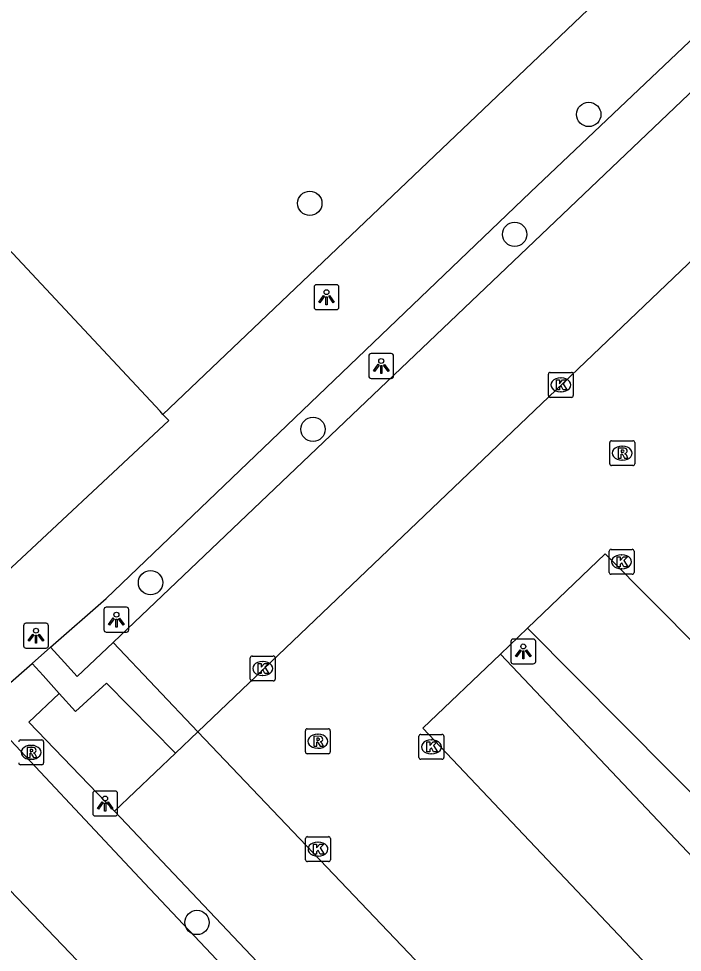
# Model space of a CAD drawing. Extents: x 162347 to 162868, y 381221 to 381813.
# Drawn here: x 162660.36 to 162687, y 381535.82 to 381573.33 of the extents above; entities that cross this region are included whole.
import ezdxf

# ---------------------------------------------------------------- set-up
doc = ezdxf.new("R2010")
doc.units = 0
for name, color, linetype in [('IMGEO_Boom', 7, 'Continuous'), ('IMGEO_Groenvoorziening', 7, 'Continuous'), ('IMGEO_Hek', 7, 'Continuous'), ('IMGEO_Kolk', 7, 'Continuous'), ('IMGEO_Lichtpunt', 7, 'Continuous'), ('IMGEO_Pand', 7, 'Continuous'), ('IMGEO_Parkeervlak_open', 7, 'Continuous'), ('IMGEO_Rijbaan_lokaal_open', 7, 'Continuous'), ('IMGEO_Rioolput', 7, 'Continuous'), ('IMGEO_Voetpad_open', 7, 'Continuous')]:
    doc.layers.add(name, color=color, linetype=linetype)

msp = doc.modelspace()

# ---------------------------------------------------------------- linework, layer by layer
at = {"layer": 'IMGEO_Boom'}
for centre in [(162683.244, 381569.48), (162672.047, 381565.911), (162680.27, 381564.663), (162672.176, 381556.831), (162665.654, 381550.672), (162667.518, 381537.019)]:
    msp.add_circle(centre, 0.489, dxfattribs=at)
at = {"layer": 'IMGEO_Groenvoorziening'}
msp.add_lwpolyline([(162664.205, 381541.489), (162660.774, 381545.067), (162661.988, 381546.218)], dxfattribs=at)
at = {"layer": 'IMGEO_Hek'}
msp.add_lwpolyline([(162684.056, 381574.498), (162666.149, 381557.432)], dxfattribs=at)
at = {"layer": 'IMGEO_Kolk'}
for p, q in [((162681.622, 381558.189), (162681.622, 381559.041)), ((162681.697, 381559.115), (162682.549, 381559.115)), ((162682.623, 381559.041), (162682.623, 381558.189)), ((162682.11, 381558.895), (162682.135, 381558.895)), ((162682.133, 381558.335), (162682.108, 381558.335)), ((162682.549, 381558.115), (162681.697, 381558.115)), ((162684.063, 381551.083), (162684.063, 381551.935)), ((162684.138, 381552.009), (162684.99, 381552.009)), ((162684.551, 381551.789), (162684.576, 381551.789)), ((162685.064, 381551.935), (162685.064, 381551.083)), ((162684.574, 381551.229), (162684.549, 381551.229)), ((162684.99, 381551.009), (162684.138, 381551.009)), ((162669.73, 381547.724), (162670.582, 381547.724)), ((162669.655, 381546.798), (162669.655, 381547.65)), ((162670.143, 381547.504), (162670.168, 381547.504)), ((162670.656, 381547.65), (162670.656, 381546.798)), ((162670.166, 381546.944), (162670.141, 381546.944)), ((162670.582, 381546.724), (162669.73, 381546.724)), ((162676.425, 381543.648), (162676.425, 381544.5)), ((162676.5, 381544.574), (162677.352, 381544.574)), ((162676.913, 381544.354), (162676.938, 381544.354)), ((162677.426, 381544.5), (162677.426, 381543.648)), ((162677.352, 381543.574), (162676.5, 381543.574)), ((162676.936, 381543.794), (162676.911, 381543.794)), ((162671.875, 381539.54), (162671.875, 381540.392)), ((162671.95, 381540.466), (162672.802, 381540.466)), ((162672.363, 381540.246), (162672.388, 381540.246)), ((162672.876, 381540.392), (162672.876, 381539.54)), ((162672.802, 381539.466), (162671.95, 381539.466)), ((162672.386, 381539.686), (162672.361, 381539.686))]:
    msp.add_line(p, q, dxfattribs=at)
for points in [[(162681.622, 381558.189), (162681.622, 381559.041)], [(162681.697, 381559.115), (162682.549, 381559.115)], [(162682.623, 381559.041), (162682.623, 381558.189)], [(162681.943, 381558.815), (162682.066, 381558.815), (162682.066, 381558.664), (162682.196, 381558.815), (162682.36, 381558.815), (162682.214, 381558.664), (162682.367, 381558.415), (162682.215, 381558.415), (162682.13, 381558.579), (162682.066, 381558.512), (162682.066, 381558.415), (162681.943, 381558.415), (162681.943, 381558.815)], [(162682.549, 381558.115), (162681.697, 381558.115)], [(162684.063, 381551.083), (162684.063, 381551.935)], [(162684.138, 381552.009), (162684.99, 381552.009)], [(162685.064, 381551.935), (162685.064, 381551.083)], [(162684.384, 381551.709), (162684.507, 381551.709), (162684.507, 381551.558), (162684.637, 381551.709), (162684.801, 381551.709), (162684.655, 381551.558), (162684.808, 381551.309), (162684.656, 381551.309), (162684.571, 381551.473), (162684.507, 381551.406), (162684.507, 381551.309), (162684.384, 381551.309), (162684.384, 381551.709)], [(162684.99, 381551.009), (162684.138, 381551.009)], [(162669.73, 381547.724), (162670.582, 381547.724)], [(162669.655, 381546.798), (162669.655, 381547.65)], [(162669.976, 381547.424), (162670.099, 381547.424), (162670.099, 381547.273), (162670.229, 381547.424), (162670.393, 381547.424), (162670.247, 381547.273), (162670.4, 381547.024), (162670.248, 381547.024), (162670.163, 381547.188), (162670.099, 381547.121), (162670.099, 381547.024), (162669.976, 381547.024), (162669.976, 381547.424)], [(162670.656, 381547.65), (162670.656, 381546.798)], [(162670.582, 381546.724), (162669.73, 381546.724)], [(162676.425, 381543.648), (162676.425, 381544.5)], [(162676.5, 381544.574), (162677.352, 381544.574)], [(162677.426, 381544.5), (162677.426, 381543.648)], [(162676.746, 381544.274), (162676.869, 381544.274), (162676.869, 381544.123), (162676.999, 381544.274), (162677.163, 381544.274), (162677.017, 381544.123), (162677.17, 381543.874), (162677.018, 381543.874), (162676.933, 381544.038), (162676.869, 381543.971), (162676.869, 381543.874), (162676.746, 381543.874), (162676.746, 381544.274)], [(162677.352, 381543.574), (162676.5, 381543.574)], [(162671.875, 381539.54), (162671.875, 381540.392)], [(162671.95, 381540.466), (162672.802, 381540.466)], [(162672.196, 381540.166), (162672.319, 381540.166), (162672.319, 381540.015), (162672.449, 381540.166), (162672.613, 381540.166), (162672.467, 381540.015), (162672.62, 381539.766), (162672.468, 381539.766), (162672.383, 381539.93), (162672.319, 381539.863), (162672.319, 381539.766), (162672.196, 381539.766), (162672.196, 381540.166)], [(162672.876, 381540.392), (162672.876, 381539.54)], [(162672.802, 381539.466), (162671.95, 381539.466)]]:
    msp.add_lwpolyline(points, dxfattribs=at)
for centre, start, end in [((162681.699, 381559.039), 91.552, 178.448), ((162681.699, 381559.039), 91.552, 178.448), ((162682.547, 381559.039), 1.552, 88.448), ((162682.547, 381559.039), 1.552, 88.448), ((162681.699, 381558.191), 181.552, 268.448), ((162681.699, 381558.191), 181.552, 268.448), ((162682.547, 381558.191), 271.552, 358.448), ((162682.547, 381558.191), 271.552, 358.448), ((162684.14, 381551.933), 91.552, 178.448), ((162684.14, 381551.933), 91.552, 178.448), ((162684.988, 381551.933), 1.552, 88.448), ((162684.988, 381551.933), 1.552, 88.448), ((162684.14, 381551.085), 181.552, 268.448), ((162684.14, 381551.085), 181.552, 268.448), ((162684.988, 381551.085), 271.552, 358.448), ((162684.988, 381551.085), 271.552, 358.448), ((162669.732, 381547.648), 91.552, 178.448), ((162669.732, 381547.648), 91.552, 178.448), ((162670.58, 381547.648), 1.552, 88.448), ((162670.58, 381547.648), 1.552, 88.448), ((162669.732, 381546.8), 181.552, 268.448), ((162669.732, 381546.8), 181.552, 268.448), ((162670.58, 381546.8), 271.552, 358.448), ((162670.58, 381546.8), 271.552, 358.448), ((162676.502, 381544.498), 91.552, 178.448), ((162676.502, 381544.498), 91.552, 178.448), ((162677.35, 381544.498), 1.552, 88.448), ((162677.35, 381544.498), 1.552, 88.448), ((162676.502, 381543.65), 181.552, 268.448), ((162676.502, 381543.65), 181.552, 268.448), ((162677.35, 381543.65), 271.552, 358.448), ((162677.35, 381543.65), 271.552, 358.448), ((162671.952, 381540.39), 91.552, 178.448), ((162671.952, 381540.39), 91.552, 178.448), ((162672.8, 381540.39), 1.552, 88.448), ((162672.8, 381540.39), 1.552, 88.448), ((162671.952, 381539.542), 181.552, 268.448), ((162671.952, 381539.542), 181.552, 268.448), ((162672.8, 381539.542), 271.552, 358.448), ((162672.8, 381539.542), 271.552, 358.448)]:
    msp.add_arc(centre, 0.0765, start, end, dxfattribs=at)
for centre, major_axis, ratio, start_param, end_param in [((162682.109, 381558.615), (-0.387, 0.002), 0.722429, 4.712389, 7.853982), ((162682.134, 381558.615), (-0.39, 0.002), 0.717154, 1.570796, 4.712389), ((162684.55, 381551.509), (-0.387, 0.002), 0.722429, 4.712389, 7.853982), ((162684.575, 381551.509), (-0.39, 0.002), 0.717154, 1.570796, 4.712389), ((162670.142, 381547.224), (-0.387, 0.002), 0.722429, 4.712389, 7.853982), ((162670.167, 381547.224), (-0.39, 0.002), 0.717154, 1.570796, 4.712389), ((162676.912, 381544.074), (-0.387, 0.002), 0.722429, 4.712389, 7.853982), ((162676.937, 381544.074), (-0.39, 0.002), 0.717154, 1.570796, 4.712389), ((162672.362, 381539.966), (-0.387, 0.002), 0.722429, 4.712389, 7.853982), ((162672.387, 381539.966), (-0.39, 0.002), 0.717154, 1.570796, 4.712389)]:
    msp.add_ellipse(centre, major_axis=major_axis, ratio=ratio, start_param=start_param, end_param=end_param, dxfattribs=at)
at = {"layer": 'IMGEO_Lichtpunt'}
for p, q in [((162672.218, 381562.542), (162672.218, 381561.735)), ((162672.218, 381562.542), (162672.218, 381561.735)), ((162673.12, 381562.637), (162672.312, 381562.637)), ((162673.12, 381562.637), (162672.312, 381562.637)), ((162673.214, 381561.735), (162673.214, 381562.542)), ((162673.214, 381561.735), (162673.214, 381562.542)), ((162672.312, 381561.641), (162673.12, 381561.641)), ((162672.312, 381561.641), (162673.12, 381561.641)), ((162674.416, 381559.778), (162674.416, 381558.971)), ((162674.416, 381559.778), (162674.416, 381558.971)), ((162675.318, 381559.873), (162674.51, 381559.873)), ((162675.318, 381559.873), (162674.51, 381559.873)), ((162675.412, 381558.971), (162675.412, 381559.778)), ((162675.412, 381558.971), (162675.412, 381559.778)), ((162674.51, 381558.877), (162675.318, 381558.877)), ((162674.51, 381558.877), (162675.318, 381558.877)), ((162663.785, 381549.587), (162663.785, 381548.78)), ((162663.785, 381549.587), (162663.785, 381548.78)), ((162664.687, 381549.682), (162663.879, 381549.682)), ((162664.687, 381549.682), (162663.879, 381549.682)), ((162664.781, 381548.78), (162664.781, 381549.587)), ((162664.781, 381548.78), (162664.781, 381549.587)), ((162660.558, 381548.942), (162660.558, 381548.135)), ((162660.558, 381548.942), (162660.558, 381548.135)), ((162661.46, 381549.037), (162660.652, 381549.037)), ((162661.46, 381549.037), (162660.652, 381549.037)), ((162661.554, 381548.135), (162661.554, 381548.942)), ((162661.554, 381548.135), (162661.554, 381548.942)), ((162663.879, 381548.686), (162664.687, 381548.686)), ((162663.879, 381548.686), (162664.687, 381548.686)), ((162681.019, 381548.406), (162680.211, 381548.406)), ((162681.019, 381548.406), (162680.211, 381548.406)), ((162660.652, 381548.041), (162661.46, 381548.041)), ((162660.652, 381548.041), (162661.46, 381548.041)), ((162680.117, 381548.311), (162680.117, 381547.504)), ((162680.117, 381548.311), (162680.117, 381547.504)), ((162681.113, 381547.504), (162681.113, 381548.311)), ((162681.113, 381547.504), (162681.113, 381548.311)), ((162680.211, 381547.41), (162681.019, 381547.41)), ((162680.211, 381547.41), (162681.019, 381547.41)), ((162663.334, 381542.202), (162663.334, 381541.395)), ((162663.334, 381542.202), (162663.334, 381541.395)), ((162664.236, 381542.297), (162663.428, 381542.297)), ((162664.236, 381542.297), (162663.428, 381542.297)), ((162664.33, 381541.395), (162664.33, 381542.202)), ((162664.33, 381541.395), (162664.33, 381542.202)), ((162663.428, 381541.301), (162664.236, 381541.301)), ((162663.428, 381541.301), (162664.236, 381541.301))]:
    msp.add_line(p, q, dxfattribs=at)
for points in [[(162672.592, 381562.206), (162672.631, 381562.178), (162672.443, 381561.916), (162672.405, 381561.943), (162672.592, 381562.206)], [(162672.694, 381562.158), (162672.741, 381562.158), (162672.741, 381561.836), (162672.694, 381561.836), (162672.694, 381562.158)], [(162672.804, 381562.178), (162672.842, 381562.205), (162673.029, 381561.943), (162672.99, 381561.915), (162672.804, 381562.178)], [(162674.79, 381559.442), (162674.829, 381559.414), (162674.641, 381559.152), (162674.603, 381559.179), (162674.79, 381559.442)], [(162674.892, 381559.394), (162674.939, 381559.394), (162674.939, 381559.072), (162674.892, 381559.072), (162674.892, 381559.394)], [(162675.002, 381559.414), (162675.04, 381559.441), (162675.227, 381559.179), (162675.188, 381559.151), (162675.002, 381559.414)], [(162664.159, 381549.251), (162664.198, 381549.223), (162664.01, 381548.961), (162663.972, 381548.988), (162664.159, 381549.251)], [(162664.261, 381549.203), (162664.308, 381549.203), (162664.308, 381548.881), (162664.261, 381548.881), (162664.261, 381549.203)], [(162664.371, 381549.223), (162664.409, 381549.25), (162664.596, 381548.988), (162664.557, 381548.96), (162664.371, 381549.223)], [(162660.932, 381548.606), (162660.971, 381548.578), (162660.783, 381548.316), (162660.745, 381548.343), (162660.932, 381548.606)], [(162661.034, 381548.558), (162661.081, 381548.558), (162661.081, 381548.236), (162661.034, 381548.236), (162661.034, 381548.558)], [(162661.144, 381548.578), (162661.182, 381548.605), (162661.369, 381548.343), (162661.33, 381548.315), (162661.144, 381548.578)], [(162680.491, 381547.975), (162680.53, 381547.947), (162680.342, 381547.685), (162680.304, 381547.712), (162680.491, 381547.975)], [(162680.593, 381547.927), (162680.64, 381547.927), (162680.64, 381547.605), (162680.593, 381547.605), (162680.593, 381547.927)], [(162680.703, 381547.947), (162680.741, 381547.974), (162680.928, 381547.712), (162680.889, 381547.684), (162680.703, 381547.947)], [(162663.708, 381541.866), (162663.747, 381541.838), (162663.559, 381541.576), (162663.521, 381541.603), (162663.708, 381541.866)], [(162663.81, 381541.818), (162663.857, 381541.818), (162663.857, 381541.496), (162663.81, 381541.496), (162663.81, 381541.818)], [(162663.92, 381541.838), (162663.958, 381541.865), (162664.145, 381541.603), (162664.106, 381541.575), (162663.92, 381541.838)]]:
    msp.add_lwpolyline(points, dxfattribs=at)
for centre in [(162672.717, 381562.34), (162674.915, 381559.576), (162664.284, 381549.385), (162661.057, 381548.74), (162680.616, 381548.109), (162663.833, 381542)]:
    msp.add_circle(centre, 0.0994, dxfattribs=at)
for centre, start, end in [((162672.312, 381562.542), 90, 180), ((162672.312, 381562.542), 90, 180), ((162673.12, 381562.542), 0, 90), ((162673.12, 381562.542), 0, 90), ((162672.312, 381561.735), 180, 270), ((162672.312, 381561.735), 180, 270), ((162673.12, 381561.735), 270, 0), ((162673.12, 381561.735), 270, 360), ((162674.51, 381559.778), 90, 180), ((162674.51, 381559.778), 90, 180), ((162675.318, 381559.778), 0, 90), ((162675.318, 381559.778), 0, 90), ((162674.51, 381558.971), 180, 270), ((162674.51, 381558.971), 180, 270), ((162675.318, 381558.971), 270, 0), ((162675.318, 381558.971), 270, 360), ((162663.879, 381549.587), 90, 180), ((162663.879, 381549.587), 90, 180), ((162664.687, 381549.587), 0, 90), ((162664.687, 381549.587), 0, 90), ((162660.652, 381548.942), 90, 180), ((162660.652, 381548.942), 90, 180), ((162661.46, 381548.942), 0, 90), ((162661.46, 381548.942), 0, 90), ((162663.879, 381548.78), 180, 270), ((162663.879, 381548.78), 180, 270), ((162664.687, 381548.78), 270, 0), ((162664.687, 381548.78), 270, 360), ((162680.211, 381548.311), 90, 180), ((162680.211, 381548.311), 90, 180), ((162681.019, 381548.311), 0, 90), ((162681.019, 381548.311), 0, 90), ((162660.652, 381548.135), 180, 270), ((162660.652, 381548.135), 180, 270), ((162661.46, 381548.135), 270, 0), ((162661.46, 381548.135), 270, 360), ((162680.211, 381547.504), 180, 270), ((162680.211, 381547.504), 180, 270), ((162681.019, 381547.504), 270, 0), ((162681.019, 381547.504), 270, 360), ((162663.428, 381542.202), 90, 180), ((162663.428, 381542.202), 90, 180), ((162664.236, 381542.202), 0, 90), ((162664.236, 381542.202), 0, 90), ((162663.428, 381541.395), 180, 270), ((162663.428, 381541.395), 180, 270), ((162664.236, 381541.395), 270, 0), ((162664.236, 381541.395), 270, 360)]:
    msp.add_arc(centre, 0.0946, start, end, dxfattribs=at)
at = {"layer": 'IMGEO_Pand'}
for points in [[(162666.149, 381557.432), (162666.036, 381557.553), (162654.2, 381570.228)], [(162659.249, 381550.521), (162666.382, 381557.182), (162666.149, 381557.432)]]:
    msp.add_lwpolyline(points, dxfattribs=at)
at = {"layer": 'IMGEO_Parkeervlak_open'}
for points in [[(162691.764, 381574.604), (162664.148, 381548.264)], [(162709.552, 381519.85), (162680.791, 381548.848)], [(162679.697, 381547.801), (162708.069, 381517.791)], [(162664.205, 381541.489), (162666.659, 381543.826)], [(162723.562, 381478.758), (162664.205, 381541.489)]]:
    msp.add_lwpolyline(points, dxfattribs=at)
at = {"layer": 'IMGEO_Rijbaan_lokaal_open'}
for points in [[(162667.559, 381544.683), (162695.157, 381571.045)], [(162714.143, 381521.357), (162683.907, 381551.826), (162680.791, 381548.848)], [(162680.791, 381548.848), (162679.697, 381547.801)], [(162679.697, 381547.801), (162676.587, 381544.828), (162707.512, 381512.13)], [(162667.559, 381544.683), (162710.082, 381500.025), (162727.115, 381482.137)], [(162659.393, 381538.951), (162666.924, 381531.087)]]:
    msp.add_lwpolyline(points, dxfattribs=at)
at = {"layer": 'IMGEO_Rioolput'}
for p, q in [((162684.088, 381555.447), (162684.088, 381556.299)), ((162684.163, 381556.373), (162685.015, 381556.373)), ((162685.089, 381556.299), (162685.089, 381555.447)), ((162684.576, 381556.153), (162684.601, 381556.153)), ((162684.599, 381555.593), (162684.574, 381555.593)), ((162685.015, 381555.373), (162684.163, 381555.373)), ((162671.869, 381543.872), (162671.869, 381544.724)), ((162671.944, 381544.798), (162672.796, 381544.798)), ((162672.87, 381544.724), (162672.87, 381543.872)), ((162660.436, 381544.353), (162661.288, 381544.353)), ((162661.362, 381544.279), (162661.362, 381543.427)), ((162672.357, 381544.578), (162672.382, 381544.578)), ((162660.849, 381544.133), (162660.874, 381544.133)), ((162672.38, 381544.018), (162672.355, 381544.018)), ((162660.872, 381543.573), (162660.847, 381543.573)), ((162672.796, 381543.798), (162671.944, 381543.798)), ((162661.288, 381543.353), (162660.436, 381543.353))]:
    msp.add_line(p, q, dxfattribs=at)
for points in [[(162684.088, 381555.447), (162684.088, 381556.299)], [(162684.163, 381556.373), (162685.015, 381556.373)], [(162685.089, 381556.299), (162685.089, 381555.447)], [(162684.677, 381556.071), (162684.425, 381556.073), (162684.425, 381555.673)], [(162684.603, 381555.992), (162684.549, 381555.992), (162684.549, 381555.911)], [(162684.549, 381555.911), (162684.601, 381555.911)], [(162684.425, 381555.673), (162684.549, 381555.673), (162684.549, 381555.835), (162684.56, 381555.835)], [(162684.607, 381555.806), (162684.678, 381555.673), (162684.818, 381555.673), (162684.753, 381555.799)], [(162685.015, 381555.373), (162684.163, 381555.373)], [(162671.869, 381543.872), (162671.869, 381544.724)], [(162671.944, 381544.798), (162672.796, 381544.798)], [(162672.87, 381544.724), (162672.87, 381543.872)], [(162660.436, 381544.353), (162661.288, 381544.353)], [(162661.362, 381544.279), (162661.362, 381543.427)], [(162672.458, 381544.496), (162672.206, 381544.498), (162672.206, 381544.098)], [(162672.384, 381544.417), (162672.33, 381544.417), (162672.33, 381544.336)], [(162672.33, 381544.336), (162672.382, 381544.336)], [(162660.95, 381544.051), (162660.698, 381544.053), (162660.698, 381543.653)], [(162660.876, 381543.972), (162660.822, 381543.972), (162660.822, 381543.891)], [(162672.206, 381544.098), (162672.33, 381544.098), (162672.33, 381544.26), (162672.341, 381544.26)], [(162672.388, 381544.231), (162672.459, 381544.098), (162672.599, 381544.098), (162672.534, 381544.224)], [(162660.698, 381543.653), (162660.822, 381543.653), (162660.822, 381543.815), (162660.833, 381543.815)], [(162660.822, 381543.891), (162660.874, 381543.891)], [(162660.88, 381543.786), (162660.951, 381543.653), (162661.091, 381543.653), (162661.026, 381543.779)], [(162672.796, 381543.798), (162671.944, 381543.798)], [(162661.288, 381543.353), (162660.436, 381543.353)]]:
    msp.add_lwpolyline(points, dxfattribs=at)
for centre, radius, start, end in [((162684.165, 381556.297), 0.0765, 91.552, 178.448), ((162684.165, 381556.297), 0.0765, 91.552, 178.448), ((162685.013, 381556.297), 0.0765, 1.552, 88.448), ((162685.013, 381556.297), 0.0765, 1.552, 88.448), ((162684.585, 381556.1), 0.19, 274.7715, 282.9687), ((162684.609, 381555.896), 0.0964, 77.0061, 93.1865), ((162684.623, 381555.953), 0.0378, 276.6634, 79.6772), ((162684.676, 381555.961), 0.109, 350.3612, 89.416), ((162684.674, 381555.961), 0.112, 277.5842, 350.9817), ((162684.559, 381555.782), 0.0533, 26.0293, 88.6989), ((162684.658, 381555.746), 0.108, 29.5134, 73.7905), ((162684.165, 381555.449), 0.0765, 181.552, 268.448), ((162684.165, 381555.449), 0.0765, 181.552, 268.448), ((162685.013, 381555.449), 0.0765, 271.552, 358.448), ((162685.013, 381555.449), 0.0765, 271.552, 358.448), ((162671.946, 381544.722), 0.0765, 91.552, 178.448), ((162671.946, 381544.722), 0.0765, 91.552, 178.448), ((162672.794, 381544.722), 0.0765, 1.552, 88.448), ((162672.794, 381544.722), 0.0765, 1.552, 88.448), ((162660.438, 381544.277), 0.0765, 91.552, 178.448), ((162660.438, 381544.277), 0.0765, 91.552, 178.448), ((162661.286, 381544.277), 0.0765, 1.552, 88.448), ((162661.286, 381544.277), 0.0765, 1.552, 88.448), ((162672.366, 381544.525), 0.19, 274.7715, 282.9687), ((162672.39, 381544.321), 0.0964, 77.0061, 93.1865), ((162672.404, 381544.378), 0.0378, 276.6634, 79.6772), ((162672.457, 381544.386), 0.109, 350.3612, 89.416), ((162672.455, 381544.386), 0.112, 277.5842, 350.9817), ((162660.882, 381543.876), 0.0964, 77.0061, 93.1865), ((162660.896, 381543.933), 0.0378, 276.6634, 79.6772), ((162660.949, 381543.941), 0.109, 350.3612, 89.416), ((162660.947, 381543.941), 0.112, 277.5842, 350.9817), ((162672.34, 381544.207), 0.0533, 26.0293, 88.6989), ((162672.439, 381544.171), 0.108, 29.5134, 73.7905), ((162660.832, 381543.762), 0.0533, 26.0293, 88.6989), ((162660.858, 381544.08), 0.19, 274.7715, 282.9687), ((162660.931, 381543.726), 0.108, 29.5134, 73.7905), ((162671.946, 381543.874), 0.0765, 181.552, 268.448), ((162671.946, 381543.874), 0.0765, 181.552, 268.448), ((162672.794, 381543.874), 0.0765, 271.552, 358.448), ((162672.794, 381543.874), 0.0765, 271.552, 358.448), ((162660.438, 381543.429), 0.0765, 181.552, 268.448), ((162660.438, 381543.429), 0.0765, 181.552, 268.448), ((162661.286, 381543.429), 0.0765, 271.552, 358.448), ((162661.286, 381543.429), 0.0765, 271.552, 358.448)]:
    msp.add_arc(centre, radius, start, end, dxfattribs=at)
for centre, major_axis, ratio, start_param, end_param in [((162684.575, 381555.873), (-0.387, 0.002), 0.722429, 4.712389, 7.853982), ((162684.6, 381555.873), (-0.39, 0.002), 0.717154, 1.570796, 4.712389), ((162672.356, 381544.298), (-0.387, 0.002), 0.722429, 4.712389, 7.853982), ((162672.381, 381544.298), (-0.39, 0.002), 0.717154, 1.570796, 4.712389), ((162660.848, 381543.853), (-0.387, 0.002), 0.722429, 4.712389, 7.853982), ((162660.873, 381543.853), (-0.39, 0.002), 0.717154, 1.570796, 4.712389)]:
    msp.add_ellipse(centre, major_axis=major_axis, ratio=ratio, start_param=start_param, end_param=end_param, dxfattribs=at)
at = {"layer": 'IMGEO_Voetpad_open'}
for points in [[(162661.644, 381548.08), (162663.871, 381550.035), (162680.903, 381566.354), (162690.864, 381575.813), (162691.765, 381574.889)], [(162666.149, 381557.432), (162684.056, 381574.498), (162684.949, 381575.398)], [(162660.899, 381547.426), (162661.644, 381548.08)], [(162661.644, 381548.08), (162662.198, 381547.461), (162662.704, 381546.896), (162664.148, 381548.264)], [(162664.148, 381548.264), (162667.559, 381544.683)], [(162658.834, 381545.613), (162660.899, 381547.426)], [(162661.988, 381546.218), (162661.339, 381546.938), (162660.899, 381547.426)], [(162661.988, 381546.218), (162662.641, 381545.493), (162663.891, 381546.628), (162666.659, 381543.826)], [(162727.352, 381472.54), (162718.237, 381482.347), (162714.352, 381486.527), (162670.77, 381532.927), (162665.411, 381538.603), (162658.834, 381545.613)], [(162666.659, 381543.826), (162667.559, 381544.683)]]:
    msp.add_lwpolyline(points, dxfattribs=at)

doc.saveas('drawing.dxf')
